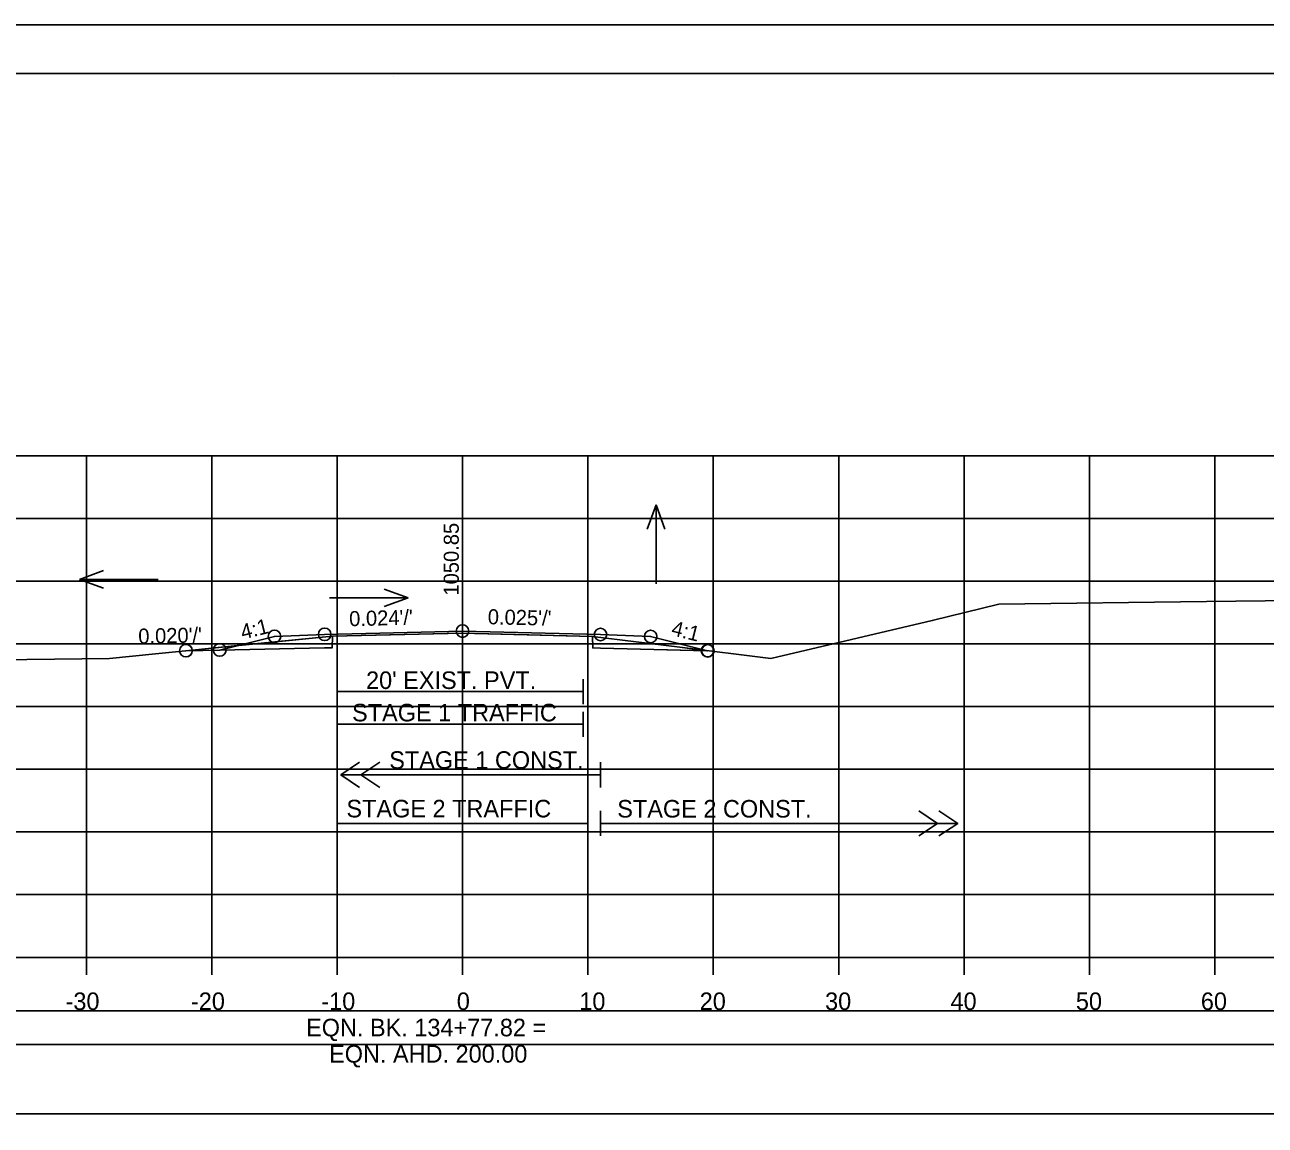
# Model space of a CAD drawing. Extents: x 1370565 to 1374448, y 301010 to 304637.
# Drawn here: x 1370700.1 to 1370799, y 304549.5 to 304637.2 of the extents above; entities that cross this region are included whole.
import ezdxf

# ---------------------------------------------------------------- set-up
doc = ezdxf.new("R2010")
doc.units = 0
for name, color, linetype in [('R_Alt Surface', 7, 'Continuous'), ('R_Axis', 7, 'Continuous'), ('R_Axis Annot', 7, 'Continuous'), ('R_Border', 7, 'Continuous'), ('R_Contours', 7, 'Continuous'), ('R_Drive', 7, 'Continuous'), ('R_Exist Surface', 7, 'Continuous'), ('R_Fin Surface', 7, 'Continuous'), ('R_Grid', 7, 'Continuous'), ('R_No Plot', 7, 'Continuous'), ('R_Water', 7, 'Continuous'), ('R_Water Annot', 7, 'Continuous'), ('R_Xsect Elev', 7, 'Continuous'), ('R_Xsect Slope', 7, 'Continuous')]:
    doc.layers.add(name, color=color, linetype=linetype)

msp = doc.modelspace()

# ---------------------------------------------------------------- linework, layer by layer
at = {"layer": 'R_Alt Surface'}
for points in [[(1370715.664, 304587.388), (1370724.026, 304587.555), (1370724.638, 304587.57), (1370724.648, 304588.487), (1370735.026, 304588.731), (1370745.403, 304588.476), (1370745.413, 304587.559), (1370746.026, 304587.545), (1370754.557, 304587.335)], [(1370715.664, 304587.388), (1370724.026, 304587.555), (1370724.638, 304587.569), (1370724.648, 304588.487), (1370734.945, 304588.731), (1370745.403, 304588.476), (1370745.413, 304587.559), (1370746.026, 304587.545), (1370754.557, 304587.335)], [(1370726.82, 304578.437), (1370725.32, 304577.437), (1370726.82, 304576.437)], [(1370728.42, 304578.437), (1370726.92, 304577.437), (1370728.42, 304576.437)], [(1370725.32, 304577.437), (1370746.026, 304577.437)], [(1370725.026, 304574.565), (1370725.026, 304572.565)], [(1370745.026, 304574.565), (1370745.026, 304572.565)], [(1370746.026, 304574.565), (1370746.026, 304572.565)], [(1370771.417, 304574.565), (1370772.917, 304573.565), (1370771.417, 304572.565)], [(1370773.016, 304574.565), (1370774.516, 304573.565), (1370773.016, 304572.565)], [(1370725.026, 304573.565), (1370745.026, 304573.565)], [(1370746.026, 304573.565), (1370774.516, 304573.565)]]:
    msp.add_lwpolyline(points, dxfattribs=at)
at = {"layer": 'R_Axis'}
for p, q in [((1370585.026, 304562.884), (1370885.026, 304562.884)), ((1370705.026, 304561.484), (1370705.026, 304562.884)), ((1370715.026, 304561.484), (1370715.026, 304562.884)), ((1370725.026, 304561.484), (1370725.026, 304562.884)), ((1370735.026, 304561.484), (1370735.026, 304562.884)), ((1370745.026, 304561.484), (1370745.026, 304562.884)), ((1370755.026, 304561.484), (1370755.026, 304562.884)), ((1370765.026, 304561.484), (1370765.026, 304562.884)), ((1370775.026, 304561.484), (1370775.026, 304562.884)), ((1370785.026, 304561.484), (1370785.026, 304562.884)), ((1370795.026, 304561.484), (1370795.026, 304562.884))]:
    msp.add_line(p, q, dxfattribs=at)
for points in [[(1370725.021, 304585.072), (1370725.021, 304583.072)], [(1370744.653, 304585.072), (1370744.653, 304583.072)], [(1370725.021, 304584.072), (1370744.653, 304584.072)], [(1370725.021, 304582.466), (1370725.021, 304580.466)], [(1370744.653, 304582.466), (1370744.653, 304580.466)], [(1370725.021, 304581.466), (1370744.653, 304581.466)], [(1370746.026, 304578.437), (1370746.026, 304576.437)]]:
    msp.add_lwpolyline(points, dxfattribs=at)
at = {"layer": 'R_Border'}
for p, q in [((1370577.026, 304633.344), (1370893.206, 304633.344)), ((1370729.546, 304633.084), (1370729.546, 304633.084)), ((1370729.546, 304633.084), (1370729.546, 304633.084))]:
    msp.add_line(p, q, dxfattribs=at)
at = {"layer": 'R_Contours'}
for p, q in [((1370724.648, 304588.487), (1370717.067, 304587.739)), ((1370752.352, 304587.606), (1370745.403, 304588.476)), ((1370717.067, 304587.739), (1370712.963, 304587.334)), ((1370717.067, 304587.739), (1370715.664, 304587.388)), ((1370754.517, 304587.336), (1370752.352, 304587.606))]:
    msp.add_line(p, q, dxfattribs=at)
for points in [[(1370715.664, 304587.388), (1370724.026, 304587.555), (1370724.638, 304587.569), (1370724.648, 304588.487)], [(1370745.403, 304588.476), (1370745.413, 304587.559), (1370746.026, 304587.545), (1370754.517, 304587.336)], [(1370712.963, 304587.334), (1370715.664, 304587.388), (1370717.067, 304587.739)]]:
    msp.add_lwpolyline(points, dxfattribs=at)
at = {"layer": 'R_Drive'}
for points in [[(1370585.817, 304555.923), (1370884.235, 304555.923), (1370884.235, 304558.628), (1370585.817, 304558.628)], [(1370585.817, 304550.4), (1370884.235, 304550.4), (1370884.235, 304555.923), (1370585.817, 304555.923)]]:
    msp.add_lwpolyline(points, close=True, dxfattribs=at)
at = {"layer": 'R_Exist Surface'}
msp.add_lwpolyline([(1370695.852, 304586.589), (1370706.878, 304586.717), (1370710.54, 304587.095), (1370724.648, 304588.487), (1370728.147, 304588.57), (1370734.945, 304588.731), (1370739.301, 304588.625), (1370745.403, 304588.476), (1370752.352, 304587.606), (1370759.606, 304586.702), (1370772.489, 304589.734), (1370777.796, 304591.045), (1370794.359, 304591.255), (1370838.696, 304591.771), (1370843.616, 304592.011), (1370845.567, 304592.156), (1370851.926, 304592.204), (1370868.504, 304592.308), (1370882.136, 304592.362), (1370885.026, 304592.403)], dxfattribs=at)
at = {"layer": 'R_Fin Surface'}
msp.add_lwpolyline([(1370712.963, 304587.334), (1370715.664, 304587.388), (1370720.026, 304588.479), (1370724.026, 304588.639), (1370735.026, 304588.898), (1370746.026, 304588.628), (1370750.026, 304588.468), (1370754.557, 304587.335), (1370754.588, 304587.327)], dxfattribs=at)
at = {"layer": 'R_Grid'}
for p, q in [((1370585.026, 304602.884), (1370885.026, 304602.884)), ((1370705.026, 304562.884), (1370705.026, 304602.884)), ((1370715.026, 304562.884), (1370715.026, 304602.884)), ((1370725.026, 304562.884), (1370725.026, 304602.884)), ((1370735.026, 304562.884), (1370735.026, 304602.884)), ((1370745.026, 304562.884), (1370745.026, 304602.884)), ((1370755.026, 304562.884), (1370755.026, 304602.884)), ((1370765.026, 304562.884), (1370765.026, 304602.884)), ((1370775.026, 304562.884), (1370775.026, 304602.884)), ((1370785.026, 304562.884), (1370785.026, 304602.884)), ((1370795.026, 304562.884), (1370795.026, 304602.884)), ((1370585.026, 304597.884), (1370885.026, 304597.884)), ((1370585.026, 304592.884), (1370885.026, 304592.884)), ((1370585.026, 304587.884), (1370885.026, 304587.884)), ((1370585.026, 304582.884), (1370885.026, 304582.884)), ((1370585.026, 304577.884), (1370885.026, 304577.884)), ((1370585.026, 304572.884), (1370885.026, 304572.884)), ((1370585.026, 304567.884), (1370885.026, 304567.884)), ((1370585.026, 304562.884), (1370885.026, 304562.884))]:
    msp.add_line(p, q, dxfattribs=at)
at = {"layer": 'R_No Plot'}
msp.add_line((1370564.625, 304637.238), (1370897.958, 304637.238), dxfattribs=at)
for points in [[(1370564.618, 304637.238), (1370897.958, 304637.238), (1370897.958, 304423.901), (1370564.618, 304423.901)], [(1370810.946, 304633.344), (1370830.566, 304633.344), (1370830.566, 304623.464), (1370846.678, 304623.464), (1370869.877, 304623.464), (1370869.877, 304590.793), (1370893.085, 304590.793), (1370893.206, 304427.884), (1370577.026, 304427.884), (1370577.026, 304633.344)]]:
    msp.add_lwpolyline(points, close=True, dxfattribs=at)
for centre in [(1370735.026, 304588.898), (1370735.026, 304588.898), (1370720.026, 304588.479), (1370720.026, 304588.479), (1370724.026, 304588.639), (1370724.026, 304588.639), (1370746.026, 304588.628), (1370746.026, 304588.628), (1370750.026, 304588.468), (1370750.026, 304588.468), (1370712.963, 304587.334), (1370712.964, 304587.334), (1370715.664, 304587.388), (1370715.664, 304587.388), (1370754.557, 304587.335), (1370754.557, 304587.335), (1370754.588, 304587.327), (1370754.588, 304587.327)]:
    msp.add_circle(centre, 0.5, dxfattribs=at)
at = {"layer": 'R_Water Annot'}
for p, q in [((1370750.462, 304598.956), (1370749.762, 304597.033)), ((1370750.462, 304592.672), (1370750.462, 304598.956)), ((1370750.462, 304598.956), (1370751.162, 304597.033)), ((1370704.468, 304593.02), (1370706.391, 304593.72)), ((1370710.752, 304593.02), (1370704.468, 304593.02)), ((1370704.468, 304593.02), (1370706.391, 304592.32)), ((1370724.414, 304591.553), (1370730.698, 304591.553)), ((1370730.698, 304591.553), (1370728.775, 304592.253)), ((1370730.698, 304591.553), (1370728.775, 304590.853))]:
    msp.add_line(p, q, dxfattribs=at)
at = {"layer": 'R_Xsect Elev'}
msp.add_line((1370735.026, 304588.729), (1370735.026, 304598.729), dxfattribs=at)

# ---------------------------------------------------------------- texts
at = {"layer": 'R_Axis Annot'}
for s, p in [("20' EXIST. PVT.", (1370727.331, 304584.282)), ('-30', (1370703.367, 304558.684)), ('-20', (1370713.367, 304558.684)), ('-10', (1370723.764, 304558.684)), ('0', (1370734.568, 304558.684)), ('10', (1370744.337, 304558.684)), ('20', (1370753.94, 304558.684)), ('30', (1370763.94, 304558.684)), ('40', (1370773.94, 304558.684)), ('50', (1370783.94, 304558.684)), ('60', (1370793.907, 304558.684)), ('EQN. BK. 134+77.82 = ', (1370722.547, 304556.589)), ('EQN. AHD. 200.00', (1370724.382, 304554.489))]:
    msp.add_text(s, height=1.4, dxfattribs=at).set_placement(p)
at = {"layer": 'R_Water'}
for s, p in [('STAGE 1 TRAFFIC', (1370726.215, 304581.698)), ('STAGE 1 CONST.', (1370729.181, 304577.916)), ('STAGE 2 TRAFFIC', (1370725.766, 304574.043)), ('STAGE 2 CONST.', (1370747.366, 304574.032))]:
    msp.add_text(s, height=1.4, dxfattribs=at).set_placement(p)
at = {"layer": 'R_Xsect Elev'}
msp.add_text('1050.85', height=1.2, rotation=90, dxfattribs=at).set_placement((1370734.726, 304591.729))
at = {"layer": 'R_Xsect Slope'}
for s, rotation, p in [("0.024'/'", 1.35068, (1370725.998, 304589.285)), ("0.025'/'", 358.59422, (1370737.027, 304589.449)), ('4:1', 14.03624, (1370717.495, 304588.217)), ('4:1', 345.96376, (1370751.606, 304588.588)), ("0.020'/'", 1.14576, (1370709.178, 304587.89))]:
    msp.add_text(s, height=1.2, rotation=rotation, dxfattribs=at).set_placement(p)

doc.saveas('drawing.dxf')
